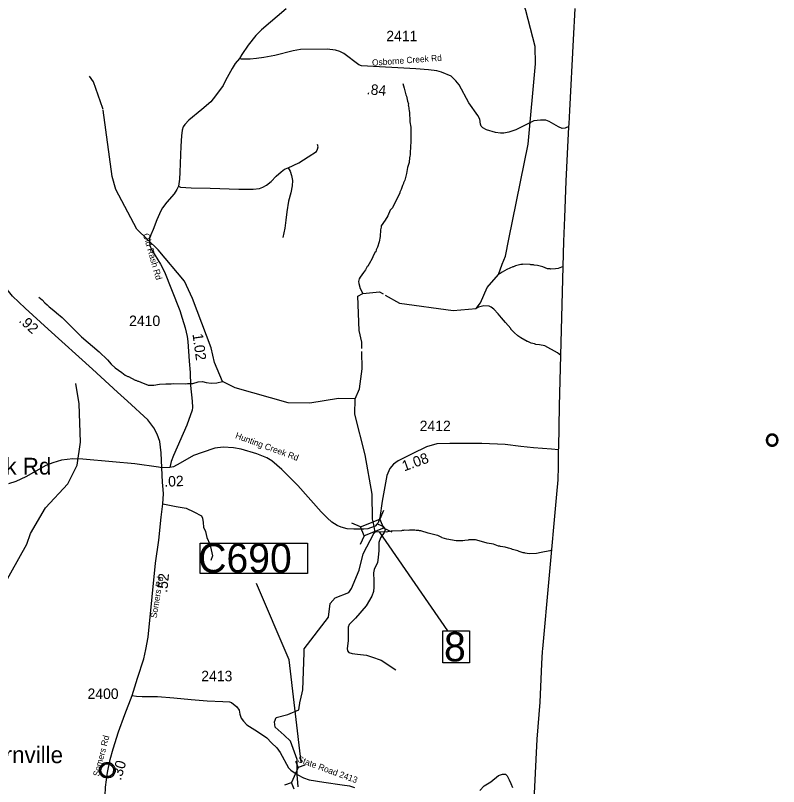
# Model space of a CAD drawing. Extents: x 1248224 to 1454986, y 825081 to 985870.
# Drawn here: x 1437866 to 1446992, y 850769 to 859987 of the extents above; entities that cross this region are included whole.
import ezdxf

# ---------------------------------------------------------------- set-up
doc = ezdxf.new("R2010")
doc.units = 0
for name, color, linetype in [('Exist Boundary Political CountyLine', 7, 'Continuous'), ('Exist Civil Demographics Community CELL', 7, 'Continuous'), ('Exist Civil Demographics Community Label', 7, 'Continuous'), ('Exist Hydrographic Creek Single Shore', 7, 'Continuous'), ('Exist Hydrographic Misc Water Feature', 7, 'Continuous'), ('Exist Road Non-System Type 51', 7, 'Continuous'), ('Exist Road Secondary Mileage Hundredths English Label', 7, 'Continuous'), ('Exist Road Secondary Structure Culvert CELL', 7, 'Continuous'), ('Exist Road Secondary Structure Culvert Number Label', 7, 'Continuous'), ('Exist Road Secondary Structure Standard Bridge CELL', 7, 'Continuous'), ('Exist Road Secondary Structure Standard Bridge Number Label', 7, 'Continuous'), ('Exist Road Secondary Type 41 Attributed', 7, 'Continuous'), ('Exist Road Secondary Type 51 Attributed', 7, 'Continuous'), ('Exist Road Secondary Type 51 Label', 7, 'Continuous'), ('Exist Road Secondary Type 51 Number Label', 7, 'Continuous'), ('Map Preparation Boundary City Limit Buffer Line', 7, 'Continuous')]:
    doc.layers.add(name, color=color, linetype=linetype)

msp = doc.modelspace()

# ---------------------------------------------------------------- linework, layer by layer
at = {"layer": 'Exist Boundary Political CountyLine'}
msp.add_lwpolyline([(1444054.9, 850278.9), (1444104.9, 851335.3), (1444142.7, 851777.6), (1444160.9, 852236.9), (1444169.9, 852385.2), (1444172.9, 852415), (1444248.9, 853250.9), (1444340.9, 854264.6), (1444355.9, 854434), (1444355.9, 854438.6), (1444358.9, 854589.3), (1444361.9, 854786.4), (1444362.9, 854817), (1444371.9, 855321.1), (1444422.9, 857285.9), (1444434.9, 857572.1), (1444452.9, 858005), (1444469.9, 858331.2), (1444485.9, 858655.3), (1444487.9, 858690.7), (1444496.9, 858852.5), (1444539.9, 859695.5), (1444560.9, 860070.8)], dxfattribs=at)
at = {"layer": 'Exist Civil Demographics Community CELL'}
msp.add_lwpolyline([(1438887.3, 850976.4), (1438888.3, 850981.9), (1438890.1, 850988.5), (1438893, 850995.7), (1438895.9, 851001.5), (1438899.3, 851007.2), (1438903, 851012.3), (1438907, 851016.7), (1438911.6, 851021.3), (1438917.1, 851025.9), (1438922.5, 851029.5), (1438927.4, 851032.4), (1438932.5, 851034.9), (1438937.9, 851037.2), (1438943.6, 851039), (1438947.9, 851040.1), (1438952.8, 851040.9), (1438956.9, 851041.6), (1438963.2, 851041.8), (1438967.7, 851041.7), (1438973.3, 851041.5), (1438978.2, 851040.8), (1438983.2, 851039.8), (1438988.2, 851038.4), (1438993.3, 851036.4), (1439000, 851033.5), (1439006.2, 851030), (1439011.3, 851026.5), (1439016.5, 851022.4), (1439019.8, 851019.3), (1439023.9, 851014.9), (1439027.8, 851010.2), (1439030.8, 851005.6), (1439034, 851000.6), (1439036.4, 850995.5), (1439038.5, 850990.5), (1439040, 850985.4), (1439041.3, 850980.9), (1439042.4, 850974.8), (1439043, 850970.1), (1439043.3, 850964.1), (1439043.1, 850958.3), (1439042.5, 850952.6), (1439041.6, 850947.1), (1439039.9, 850941), (1439038.1, 850935.1), (1439035.8, 850930.1), (1439032.6, 850924.1), (1439029.3, 850918.8), (1439025.9, 850914.1), (1439021.7, 850909.3), (1439016.4, 850904.4), (1439011.4, 850900.2), (1439006.3, 850896.8), (1439002, 850894.3), (1438995.2, 850891.1), (1438988.1, 850888.3), (1438982.1, 850886.9), (1438975.5, 850885.6), (1438971.1, 850885.1), (1438966.6, 850884.8), (1438961, 850884.8), (1438956.7, 850885.3), (1438951.1, 850886), (1438945.2, 850887.3), (1438940.6, 850888.6), (1438935.4, 850890.5), (1438930.8, 850892.5), (1438926.9, 850894.7), (1438920.1, 850898.8), (1438914.5, 850903.1), (1438909.6, 850907.5), (1438905.1, 850912.4), (1438902, 850916.4), (1438899, 850920.5), (1438894.9, 850927.6), (1438893.2, 850931.2), (1438891.4, 850935.2), (1438888.9, 850943.4), (1438887.3, 850950.4), (1438886.6, 850955.6), (1438886.3, 850961.9), (1438886.3, 850966.6), (1438886.8, 850973.1)], close=True, dxfattribs=at)
for centre, radius in [((1438964.9, 850963.9), 94.3), ((1438964.7, 850964.2), 76.7)]:
    msp.add_circle(centre, radius, dxfattribs=at)
at = {"layer": 'Exist Hydrographic Creek Single Shore'}
for points in [[(1443686.1, 857012.9), (1443725.7, 857108.8), (1443767.9, 857311.1), (1443998.9, 858448.9), (1444084.9, 859409.1), (1444079.9, 859616), (1443971.8, 860044.9), (1443813.9, 860497.9), (1443776.8, 860731.6), (1443706.9, 861015.3), (1443687.9, 861281.7), (1443451.8, 861611.4), (1443278.9, 861700.3), (1443027.9, 861672.5), (1442784.9, 861601.9), (1442535.9, 861646.4), (1442379.8, 861800.5), (1442155.9, 862287.6), (1441951.9, 862925.3)], [(1441929.8, 855404.8), (1441729.9, 855408.8), (1441386.9, 855350.1), (1441128.9, 855355.2), (1440495.2, 855535.6), (1440341.3, 855612.7), (1440245.8, 855839.2), (1440207.8, 856014), (1439985.8, 856602.8), (1439889.9, 856811.5), (1439571.8, 857185.6), (1439317.8, 857433.6), (1439068.8, 857904.9), (1439021.8, 858063.4), (1438915.4, 858853.5)], [(1442289.8, 856643.8), (1442460.9, 856546.3), (1443100.9, 856457.9), (1443374.9, 856485.5), (1443427.9, 856553), (1443506.9, 856735.3), (1443643.9, 856890.1), (1443686.1, 857012.9)], [(1441929.8, 855404.8), (1441982.8, 855521.9), (1442011.9, 855760.9), (1442010.6, 855969.9)], [(1442133.1, 854264.8), (1442050.5, 854733.2), (1441926.9, 855221), (1441929.8, 855404.8)], [(1442155.4, 853877.1), (1442146.6, 853917.2), (1442135.1, 853966.8), (1442133.1, 854264.8)], [(1441319.1, 852368.3), (1441320.8, 852416.5), (1441611.9, 852794.7), (1441631.9, 852958.5), (1441691.9, 853026.3), (1441851.9, 853088.7), (1441885.9, 853137.2), (1441978.1, 853354.3), (1442026.4, 853551.7), (1442153.4, 853794.3), (1442164.2, 853831), (1442155.4, 853877.1)], [(1441233.9, 850914.9), (1441233.9, 851092.9), (1441155.1, 851311), (1441079.3, 851384), (1440971.4, 851480.3), (1440962.6, 851544.5), (1440986, 851594.1), (1441126, 851629.1), (1441254.3, 851684.6), (1441272.5, 851794.8)], [(1441247, 850767.5), (1441233.9, 850914.9)]]:
    msp.add_lwpolyline(points, dxfattribs=at)
at = {"layer": 'Exist Hydrographic Misc Water Feature'}
for points in [[(1438914.2, 858863), (1438912.8, 858873.2), (1438801.8, 859193.8), (1438753.8, 859260.5)], [(1442500.2, 859173), (1442517, 859116.6), (1442535.3, 859036.2), (1442542.8, 859020), (1442553.7, 858963.8), (1442565, 858931.5), (1442564.7, 858915.6), (1442568.5, 858907.5), (1442575.1, 858843.3), (1442578.9, 858835.2), (1442584.4, 858715.1), (1442596.1, 858650.1), (1442594.9, 858462.8), (1442590.2, 858431), (1442588, 858327), (1442583.3, 858295.1), (1442579.1, 858287.2), (1442575.5, 858229.7), (1442556.6, 858167.7), (1442544.2, 858099.2), (1442521.4, 858016.5), (1442508.7, 857984.7), (1442508.5, 857976.7), (1442496, 857953), (1442479, 857905.4), (1442462.4, 857873.7), (1442462.2, 857865.7), (1442376.3, 857687.7), (1442348.7, 857657.4), (1442317.9, 857591.3), (1442287.1, 857537.6), (1442241.7, 857470.6), (1442241.4, 857454.6), (1442232.7, 857422.8), (1442227.1, 857342.9), (1442217.6, 857279.1), (1442196.3, 857215.6), (1442179.6, 857184), (1442175.2, 857162.1), (1442164.9, 857152.3), (1442116.7, 857049.4), (1442111.3, 857046.6), (1442079.5, 856990.2), (1442074, 856985.6), (1442054.6, 856946.7), (1442028, 856915.3), (1441988.8, 856860.2), (1441976.3, 856836.5), (1441967.6, 856804.6), (1441971.1, 856780.6), (1441986.2, 856740.3), (1441986, 856732.3), (1442019.3, 856663.3)], [(1444415.2, 856987.2), (1444358.1, 856963.7), (1444325.9, 856956.4), (1444269.9, 856953.6), (1444262, 856957.8), (1444230, 856958.5), (1444174.4, 856979.8), (1444110.9, 856997.1), (1444071, 857002.1), (1444063.1, 857006.2), (1444031.1, 857006.9), (1444023.2, 857011.1), (1443935.2, 857013), (1443927.1, 857009.2), (1443911.3, 857009.6), (1443846.9, 856995), (1443822.7, 856983.6), (1443814.7, 856983.7), (1443742, 856949.3), (1443685.4, 856918.6), (1443649.2, 856893.9)], [(1442010.4, 856003.8), (1442009.9, 856079.4), (1441978.8, 856221.2), (1441961.8, 856631.8), (1442019.3, 856663.3), (1442221.8, 856682.5), (1442262.4, 856659.4)], [(1438145.2, 856619.3), (1438184.5, 856586.5), (1438219.6, 856549.7), (1438247.2, 856529.1), (1438270.7, 856504.6), (1438327.7, 856461.3), (1438357, 856430.6), (1438423.8, 856375.2), (1438654.7, 856144), (1438866.9, 855965.3), (1438965.8, 855870.4), (1439011.6, 855818.1), (1439058.7, 855775.1), (1439139.4, 855719.3), (1439180.7, 855686.3), (1439212.4, 855669.6), (1439220.4, 855669.5), (1439299.4, 855627.7), (1439307.4, 855627.5), (1439331.1, 855615), (1439339.1, 855614.8), (1439394.6, 855589.6), (1439404.5, 855587.4), (1439454, 855568.3), (1439522, 855566.8), (1439588.6, 855578.3), (1439666.3, 855583.6), (1439730.2, 855582.2), (1439754.3, 855585.6), (1439906.2, 855582.3), (1439922.3, 855585.9), (1439954.3, 855585.2), (1439986.3, 855588.5), (1440050.6, 855607.1), (1440102.7, 855609.9), (1440147.3, 855597.3), (1440205.8, 855592.6), (1440273.5, 855595.7), (1440341.3, 855612.7)], [(1444387.5, 855923.3), (1444348.3, 855951.8), (1444198.2, 856039.2), (1444132.1, 856050.6), (1444090.6, 856053.5), (1444074.8, 856061.9), (1444035, 856070.8), (1443995.4, 856087.7), (1443987.4, 856087.8), (1443908.4, 856131.6), (1443872.9, 856156.4), (1443829.7, 856195.3), (1443792.6, 856236.2), (1443788.8, 856244.2), (1443728.5, 856317.6), (1443677.6, 856371.1), (1443639.4, 856420.7), (1443587.9, 856476.7), (1443556.4, 856501.4), (1443532.6, 856509.9), (1443468.8, 856515.4), (1443404.5, 856500.8), (1443374.9, 856485.5)], [(1436815.8, 851854), (1436834.8, 851984.9), (1436903.8, 852075.5), (1436970.9, 852116.8), (1437046.8, 852125.2), (1437223.8, 852229.9), (1437292.8, 852327), (1437494.8, 852881), (1437716.8, 853152.3), (1438001.9, 853665.2), (1438046.9, 853795.7), (1438227.8, 854100.6), (1438491.8, 854387.4), (1438604.8, 854611.7), (1438642.9, 854886.7), (1438626.9, 855343.3), (1438589.8, 855586.9)], [(1444280, 853593.3), (1444257.6, 853585.7), (1444153.2, 853568.1), (1444096.9, 853553.3), (1444010, 853550.5), (1443961.2, 853560.3), (1443953.3, 853564.5), (1443937.3, 853564.8), (1443889.6, 853577.9), (1443873.7, 853586.3), (1443810.2, 853603.6), (1443794.4, 853612), (1443762.5, 853616.7), (1443722.7, 853629.6), (1443666.9, 853638.8), (1443659, 853643), (1443643, 853643.4), (1443583.6, 853664.7), (1443507.1, 853678.8), (1443440.4, 853699.8), (1443368.8, 853717.4), (1443288.8, 853719.2), (1443280.8, 853715.4), (1443240.7, 853712.3), (1443216.5, 853704.8), (1443136.7, 853706.6), (1443025.1, 853725.1), (1442969.5, 853742.3), (1442966.3, 853747.4), (1442918.1, 853771.4), (1442913, 853770.1), (1442802.7, 853798), (1442715.3, 853823.9), (1442699.4, 853824.3), (1442691.4, 853828.5), (1442659.5, 853829.1), (1442643.5, 853833.5), (1442579.6, 853834.9), (1442563.6, 853831.3), (1442515.6, 853832.4), (1442507.5, 853828.5), (1442489.5, 853828.9), (1442483.5, 853825.1), (1442359.5, 853823.8), (1442299.1, 853809.1), (1442213.3, 853815), (1442167.2, 853808.1), (1442153.4, 853794.3)], [(1441272.5, 851794.8), (1441275.9, 851800.2), (1441302.9, 851924.5), (1441319.1, 852368.3)]]:
    msp.add_lwpolyline(points, dxfattribs=at)
at = {"layer": 'Exist Road Non-System Type 51'}
for points in [[(1441129.9, 858164.8), (1441253.9, 858226.9), (1441366.5, 858296.5), (1441466.5, 858362.4), (1441480.2, 858387.1), (1441487.8, 858414.9), (1441478.9, 858444.1)], [(1439818, 857946.3), (1439840.4, 857933.6), (1439966.9, 857927.3), (1440197.2, 857921), (1440537.5, 857908.3), (1440710.1, 857909.7), (1440783.5, 857919.8), (1440825.2, 857935), (1440870.8, 857959), (1440926.5, 858003.4), (1440983.2, 858064.8), (1441045.2, 858115.5), (1441085.6, 858148.4), (1441129.9, 858164.8)], [(1441129.9, 858164.8), (1441152.7, 858125.8), (1441167.9, 858072.6), (1441178, 858011.8), (1441174.2, 857951.1), (1441160.3, 857867.5), (1441133.7, 857768.7), (1441113.5, 857638.3), (1441100.9, 857537.7), (1441088.3, 857442.8), (1441063, 857333.9)], [(1439628.8, 854150.4), (1439788.4, 854115.9), (1439908.6, 854097)], [(1439908.6, 854097), (1439998.2, 854054.6), (1440090.1, 854005.1), (1440101.9, 853976.8), (1440111.3, 853924.9), (1440113.6, 853868.3), (1440139.6, 853818.8), (1440153.7, 853748), (1440191.4, 853665.5), (1440205.5, 853597.1), (1440224.4, 853526.4), (1440203.2, 853472.1)], [(1442193.7, 853908.5), (1442233.9, 853894.5), (1442258.4, 853880.5), (1442281.2, 853859.5), (1442286.4, 853838.5), (1442275.9, 853807), (1442230.4, 853742.2), (1442211.2, 853686.2), (1442211.2, 853591.7), (1442206, 853507.7), (1442197.2, 853446.4), (1442155.2, 853362.4), (1442150, 853322.1), (1442151.7, 853229.3), (1442153.5, 853152.3), (1442146.6, 853100.8), (1442129.1, 853046.6), (1442059.1, 852929.3), (1441934.9, 852780.5), (1441858, 852705.2), (1441845.7, 852675.5), (1441845.7, 852512.7), (1441832.1, 852417.5), (1441837.3, 852389.5), (1441853, 852372), (1441895, 852358), (1441956.2, 852351), (1442062.9, 852338.8), (1442125.9, 852317.8), (1442241.4, 852281), (1442414.5, 852165.5)]]:
    msp.add_lwpolyline(points, dxfattribs=at)
at = {"layer": 'Exist Road Secondary Structure Culvert CELL'}
for p, q in [((1441216.6, 851074.3), (1441248.7, 850997.5)), ((1441248.7, 850997.5), (1441168.3, 850816.1)), ((1441327.1, 851025.3), (1441248.7, 850997.5)), ((1441089.8, 850788.2), (1441168.3, 850816.1)), ((1441200.4, 850739.2), (1441168.3, 850816.1))]:
    msp.add_line(p, q, dxfattribs=at)
at = {"layer": 'Exist Road Secondary Structure Culvert Number Label'}
msp.add_lwpolyline([(1440074.4, 853680.3), (1441357.2, 853680.3), (1441357.2, 853315.3), (1440074.4, 853315.3)], close=True, dxfattribs=at)
msp.add_lwpolyline([(1441283.8, 851058.7), (1441139, 852283.8), (1440749.2, 853197.1)], dxfattribs=at)
at = {"layer": 'Exist Road Secondary Structure Standard Bridge CELL'}
for p, q in [((1442269.4, 854068.5), (1442224, 853964.8)), ((1441993.9, 853872.6), (1441890.2, 853918)), ((1442369.9, 853811.6), (1442266.2, 853857)), ((1442035.1, 853767.2), (1441989.8, 853663.5))]:
    msp.add_line(p, q, dxfattribs=at)
msp.add_lwpolyline([(1442266.2, 853857), (1442035.3, 853766.7), (1441993.1, 853874.5), (1442224, 853964.8)], close=True, dxfattribs=at)
at = {"layer": 'Exist Road Secondary Structure Standard Bridge Number Label'}
msp.add_line((1442216.3, 853812.1), (1443033.3, 852630), dxfattribs=at)
msp.add_lwpolyline([(1442979.2, 852628.5), (1443296.1, 852628.5), (1443296.1, 852249.1), (1442979.2, 852249.1)], close=True, dxfattribs=at)
at = {"layer": 'Exist Road Secondary Type 41 Attributed'}
msp.add_lwpolyline([(1444486.1, 858658.5), (1444440.3, 858638.9), (1444404.1, 858637), (1444361.4, 858653.8), (1444250.9, 858718.8), (1444209.1, 858736.5), (1444145, 858736.5), (1444066.1, 858726.3), (1443852, 858621.3), (1443766.6, 858591.6), (1443708.1, 858579.5), (1443668.2, 858577.6), (1443608.7, 858588.8), (1443499.7, 858620.4), (1443457, 858641.8), (1443437.5, 858665), (1443429.1, 858687.3), (1443418, 858745.9), (1443396.6, 858791.4), (1443288.2, 858941.5), (1443172.3, 859155.8), (1443134.2, 859204.1), (1443076.6, 859262.7), (1442961.5, 859308.2), (1442904.1, 859322.8), (1442807.5, 859334.8), (1442653.4, 859347.8), (1442004.9, 859385), (1441973.4, 859396.1), (1441792.9, 859532.3), (1441746.5, 859554.6), (1441694.5, 859570.4), (1441594.2, 859583.4), (1441277, 859581.5), (1441186, 859564.8), (1440970.5, 859509), (1440839, 859484.1), (1440748, 859471.1), (1440675.1, 859464.6), (1440568.3, 859465.5), (1440546, 859473.9)], dxfattribs=at)
at = {"layer": 'Exist Road Secondary Type 51 Attributed'}
for points in [[(1441104.2, 860065.5), (1440807.4, 859816.2), (1440741.3, 859745.6), (1440648.7, 859630.9), (1440573.7, 859518.3), (1440546, 859473.9)], [(1440546, 859473.9), (1440493.7, 859412.7), (1440459.3, 859350.8), (1440379.6, 859209.1), (1440350.7, 859149.9), (1440259.9, 859027.4), (1440202.7, 858955), (1440096.8, 858861.5), (1439938.7, 858733.5), (1439893.5, 858684.5), (1439874.3, 858655.6), (1439861.9, 858614.3), (1439853.6, 858549.6), (1439842.6, 858423), (1439833.1, 858112.9), (1439827.6, 858028.9), (1439818, 857946.3), (1439796, 857905.7), (1439763, 857856.1), (1439676.4, 857755.7), (1439624.2, 857685.5), (1439603.5, 857652.5), (1439555.7, 857544.6), (1439514.4, 857429), (1439485.5, 857365.7), (1439471.8, 857321.7), (1439469, 857280.4), (1439474.5, 857237.7), (1439495.1, 857188.2), (1439599.5, 857012.9), (1439649, 856922), (1439732.9, 856710.1), (1439833, 856458.1), (1439861.9, 856367.3), (1439894.9, 856254.5), (1439919.7, 856147.1), (1439926.4, 856089.9), (1439945.7, 855854.6), (1439955.3, 855717), (1439959.4, 855563.7), (1439978.7, 855377.9), (1439982.8, 855301.3), (1439980.1, 855266.9), (1439916.8, 855088), (1439756, 854726.7), (1439727.3, 854655.8), (1439713.2, 854582.4)], [(1439615.8, 854578.4), (1439608.1, 854757.3), (1439592.9, 854892.2), (1439563, 854980.8), (1439521.8, 855057.9), (1439451.6, 855151.4), (1439207.4, 855376.4), (1439085.8, 855482.3), (1438789.7, 855757.1), (1438259.5, 856234.8), (1437981.7, 856489.4), (1437833.2, 856632.5), (1437736, 856750), (1437653.5, 856866.9), (1437496.7, 857157.3), (1437355.5, 857457.3), (1437113.7, 857929.8), (1436872.9, 858424.8)], [(1442155.4, 853877.1), (1442082.1, 853850), (1442034.7, 853845.9), (1441914, 853845.9), (1441834.1, 853851.5), (1441763.5, 853870), (1441715.2, 853890.5), (1441648.3, 853929.5), (1441592.6, 853979.7), (1441520.7, 854053.5), (1441243.9, 854369.5), (1441051.5, 854558.7), (1440930.7, 854662.8), (1440873.2, 854698.1), (1440754.3, 854744.6), (1440564.8, 854800.3), (1440473.8, 854818.9), (1440351.2, 854824.5), (1440252.8, 854813.4), (1440100.5, 854763.2), (1439996.5, 854726), (1439834.9, 854633), (1439756.9, 854592.1), (1439713.2, 854582.4)], [(1444362.2, 854795.6), (1444277.8, 854803.7), (1444062.3, 854818.6), (1443911.8, 854835.3), (1443722.4, 854859.5), (1443442.8, 854870.8), (1443060.2, 854870.8), (1442904.1, 854867), (1442780.6, 854830), (1442609.7, 854748.2), (1442442.6, 854662.7), (1442388.7, 854621.8), (1442342.3, 854569.7), (1442309, 854485.5), (1442251.4, 854178.8), (1442225.4, 853979.9), (1442204.9, 853922.3), (1442193.7, 853908.5), (1442169.6, 853883.2), (1442155.4, 853877.1)], [(1439615.8, 854578.4), (1439575.9, 854585.3), (1439296.1, 854625.1), (1439026.6, 854649.9), (1438672.4, 854684.3), (1438552.7, 854685.7), (1438418, 854670.6), (1438313.5, 854638.9), (1438228.2, 854605.9), (1437989.8, 854472.9), (1437871.6, 854413.8), (1437785, 854386.2)], [(1439260.6, 851858.4), (1439327.5, 852063.3), (1439402.2, 852297.7), (1439427.2, 852408.1), (1439452.2, 852555.9), (1439502, 853035.9), (1439541.5, 853441), (1439581, 853715.2), (1439610.1, 853990.1), (1439628.8, 854150.4), (1439637.2, 854267), (1439633, 854319.1), (1439624.7, 854408.6), (1439615.8, 854578.4)], [(1439713.2, 854582.4), (1439615.8, 854578.4)], [(1438978.9, 850334.5), (1438947, 850458.4), (1438937.6, 850555.3), (1438945.1, 850761.7), (1438967.6, 850938.1), (1438999.5, 851093.8), (1439036.7, 851218.5), (1439098.6, 851424.9), (1439173.6, 851629.4), (1439260.6, 851858.4)], [(1439260.6, 851858.4), (1439312.8, 851851.3), (1439381.6, 851846.5), (1439564.4, 851846.5), (1439761.3, 851829.9), (1439967.8, 851808.5), (1440157.6, 851791.9), (1440347.4, 851784.8), (1440424.7, 851780.2), (1440450.8, 851775.5), (1440512.5, 851720.9), (1440543.3, 851680.5), (1440550.5, 851635.4), (1440567.1, 851587.9), (1440595.5, 851552.2), (1440633.5, 851507.1), (1440761.6, 851426.4), (1440873.2, 851350.4), (1440930.1, 851293.4), (1440991.8, 851231.6), (1441032.2, 851177), (1441131.8, 850992.2), (1441159.5, 850963), (1441233.9, 850914.9)], [(1441233.9, 850914.9), (1441311.2, 850872.6), (1441378.2, 850850.7), (1441553.6, 850821.6), (1441774.3, 850788.3), (1441863.4, 850776.8), (1441922.7, 850757.8)], [(1443419, 850720.1), (1443471.2, 850777.1), (1443549.5, 850824.6), (1443644.4, 850900.6), (1443689.5, 850917.2), (1443725.1, 850917.2), (1443746.4, 850898.2), (1443770.1, 850850.7), (1443789.1, 850805.6), (1443811.7, 850758.6)]]:
    msp.add_lwpolyline(points, dxfattribs=at)

# ---------------------------------------------------------------- texts
at = {"layer": 'Exist Civil Demographics Community Label'}
msp.add_text('Osbornville', height=200, dxfattribs=at).set_placement((1437098.3, 851048.7))
at = {"layer": 'Exist Road Secondary Mileage Hundredths English Label'}
for s, rotation, p in [('.84', 355.17526, (1442064.1, 859045)), ('.92', 317.49236, (1437899.2, 856328.7)), ('1.02', 277.82819, (1439983.4, 856178.3)), ('1.08', 19.89401, (1442515.5, 854535.5)), ('.02', 2.3663, (1439648.9, 854351.9)), ('.52', 84.43714, (1439681.5, 853081.6)), ('.30', 73.36565, (1439127.1, 850835.7))]:
    msp.add_text(s, height=125, rotation=rotation, dxfattribs=at).set_placement(p)
at = {"layer": 'Exist Road Secondary Structure Culvert Number Label'}
msp.add_text('C690', height=350, dxfattribs=at).set_placement((1440052.2, 853325.1))
at = {"layer": 'Exist Road Secondary Structure Standard Bridge Number Label'}
msp.add_text('8', height=350, dxfattribs=at).set_placement((1442991.7, 852266))
at = {"layer": 'Exist Road Secondary Type 51 Label'}
for s, height, rotation, p in [('Osborne Creek Rd', 75, 4.12704, (1442133.5, 859384.6)), ('Old Rash Rd', 75, 286.08742, (1439390.6, 857370.1)), ('Hunting Creek Rd', 75, 339.81508, (1440489, 854935.2)), ('Hunting Creek Rd', 200, 0.01453, (1436170.2, 854498.1)), ('Somers Rd', 75, 80.76441, (1439554.9, 852777.9)), ('Somers Rd', 75, 75.53297, (1438865.3, 850884)), ('State Road 2413', 75, 339.87051, (1441234.3, 851066.6))]:
    msp.add_text(s, height=height, rotation=rotation, dxfattribs=at).set_placement(p)
at = {"layer": 'Exist Road Secondary Type 51 Number Label'}
for s, p in [('2411', (1442301.3, 859678.4)), ('2410', (1439225.9, 856274.1)), ('2412', (1442700.4, 855017.9)), ('2413', (1440088.7, 852027.9)), ('2400', (1438728.4, 851816))]:
    msp.add_text(s, height=125, dxfattribs=at).set_placement(p)
at = {"layer": 'Map Preparation Boundary City Limit Buffer Line'}
msp.add_text('°', height=410.1, dxfattribs=at).set_placement((1446806, 854576.8))

doc.saveas('drawing.dxf')
